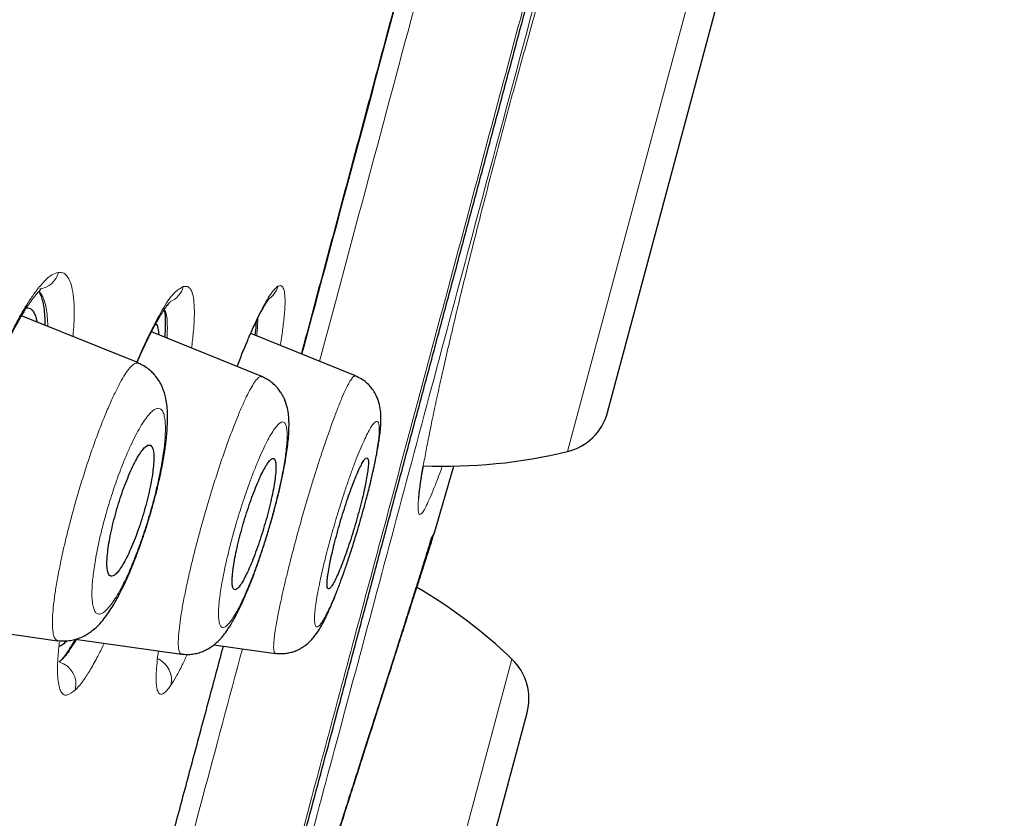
# Model space of a CAD drawing. Header units: millimetres. Extents: x 8 to 846, y 12 to 2113.
# Tile 501 of 515: x 821 to 834, y 1813 to 1824. Entities that reach past the tile are written whole.
import ezdxf

# ---------------------------------------------------------------- set-up
doc = ezdxf.new("R2010")
doc.units = ezdxf.units.MM

msp = doc.modelspace()

# ---------------------------------------------------------------- linework, layer by layer
at = {"color": 8, "linetype": 'Continuous', "lineweight": 0}
for p, q in [((830.586, 1825.481), (828.573, 1817.969)), ((823.19, 1815.333), (823.195, 1815.341)), ((827.841, 1815.236), (825.828, 1807.724))]:
    msp.add_line(p, q, dxfattribs=at)
at = {"color": 7, "linetype": 'Continuous', "lineweight": 30}
for p, q in [((829.1, 1818.483), (830.785, 1824.772)), ((822.922, 1819.135), (821.384, 1819.756)), ((824.548, 1818.957), (823.094, 1819.545)), ((825.779, 1818.966), (824.401, 1819.523)), ((826.824, 1816.915), (827.076, 1817.777)), ((820.173, 1815.714), (821.859, 1815.477)), ((822.091, 1815.496), (823.489, 1815.299)), ((823.914, 1815.424), (824.726, 1815.31)), ((826.355, 1808.238), (828.04, 1814.527))]:
    msp.add_line(p, q, dxfattribs=at)
at = {"color": 8, "linetype": 'Continuous', "lineweight": 0}
for centre, radius, start, end in [((821.587, 1820.401), 0.293, 277.4414, 345.4439), ((823.228, 1820.215), 0.295, 292.4403, 345.2188), ((824.474, 1820.219), 0.294, 301.3061, 345.1274), ((823.056, 1814.962), 0.303, 346.6266, 65.5784), ((821.793, 1814.903), 0.307, 345.9157, 72.9912)]:
    msp.add_arc(centre, radius, start, end, dxfattribs=at)
at = {"color": 7, "linetype": 'Continuous', "lineweight": 30}
for centre, radius, start, end in [((828.403, 1818.67), 0.721, 283.6334, 345), ((826.958, 1824.63), 6.854, 267.6315, 283.6334), ((823.111, 1810.275), 6.854, 46.3666, 59.5607), ((827.343, 1814.714), 0.721, 345, 46.3666)]:
    msp.add_arc(centre, radius, start, end, dxfattribs=at)
for points, knots in [([(806.523, 1781.597), (806.671, 1782.151), (806.969, 1783.26), (807.441, 1785.022), (807.932, 1786.854), (808.442, 1788.759), (808.97, 1790.73), (809.515, 1792.765), (810.076, 1794.859), (810.652, 1797.008), (811.242, 1799.21), (811.845, 1801.459), (812.46, 1803.753), (813.085, 1806.086), (813.719, 1808.454), (814.362, 1810.852), (815.012, 1813.277), (815.667, 1815.722), (816.327, 1818.185), (816.99, 1820.66), (817.655, 1823.142), (818.321, 1825.628), (818.987, 1828.113), (819.651, 1830.591), (820.312, 1833.058), (820.969, 1835.51), (821.621, 1837.942), (822.266, 1840.349), (822.903, 1842.727), (823.531, 1845.072), (824.149, 1847.379), (824.756, 1849.643), (825.35, 1851.861), (825.931, 1854.028), (826.497, 1856.141), (827.047, 1858.195), (827.581, 1860.187), (828.097, 1862.114), (828.595, 1863.97), (829.073, 1865.754), (829.53, 1867.459), (829.965, 1869.085), (830.379, 1870.628), (830.769, 1872.085), (831.136, 1873.455), (831.479, 1874.735), (831.797, 1875.922), (832.09, 1877.013), (832.356, 1878.006), (832.595, 1878.898), (832.807, 1879.689), (832.991, 1880.377), (833.148, 1880.962), (833.276, 1881.442), (833.377, 1881.819), (833.448, 1882.083), (833.487, 1882.229), (833.493, 1882.249), (833.494, 1882.254)], [0, 0, 0, 0, 0.018042, 0.036084, 0.054125, 0.072166, 0.090206, 0.108247, 0.126288, 0.144329, 0.162369, 0.180411, 0.198454, 0.216495, 0.234536, 0.252576, 0.270617, 0.288657, 0.306697, 0.324738, 0.342779, 0.360821, 0.378863, 0.396905, 0.414946, 0.432988, 0.451029, 0.46907, 0.487111, 0.505152, 0.523194, 0.541236, 0.559277, 0.577318, 0.595359, 0.6134, 0.631441, 0.649482, 0.667522, 0.685564, 0.703605, 0.721646, 0.739687, 0.757729, 0.775771, 0.793813, 0.811856, 0.829898, 0.847941, 0.865983, 0.884024, 0.902063, 0.920103, 0.938143, 0.956182, 0.974222, 0.992264, 1, 1, 1, 1]), ([(834.323, 1879.997), (834.321, 1879.991), (834.318, 1879.981), (834.295, 1879.894), (834.259, 1879.756), (834.207, 1879.561), (834.14, 1879.311), (834.059, 1879.007), (833.966, 1878.659), (833.862, 1878.274), (833.75, 1877.858), (833.627, 1877.398), (833.492, 1876.896), (833.346, 1876.351), (833.183, 1875.743), (833.002, 1875.068), (832.802, 1874.322), (832.589, 1873.528), (832.364, 1872.687), (832.126, 1871.799), (831.875, 1870.862), (831.618, 1869.906), (831.358, 1868.935), (831.096, 1867.956), (830.824, 1866.942), (830.544, 1865.894), (830.253, 1864.811), (829.945, 1863.661), (829.619, 1862.443), (829.274, 1861.154), (828.919, 1859.829), (828.555, 1858.469), (828.182, 1857.073), (827.798, 1855.639), (827.415, 1854.212), (827.036, 1852.798), (826.663, 1851.406), (826.284, 1849.994), (825.9, 1848.564), (825.512, 1847.115), (825.107, 1845.604), (824.686, 1844.032), (824.248, 1842.398), (823.806, 1840.745), (823.359, 1839.075), (822.907, 1837.387), (822.449, 1835.679), (822, 1834.004), (821.561, 1832.367), (821.135, 1830.775), (820.707, 1829.182), (820.28, 1827.587), (819.851, 1825.989), (819.41, 1824.343), (818.957, 1822.652), (818.492, 1820.915), (818.028, 1819.181), (817.564, 1817.448), (817.101, 1815.717), (816.638, 1813.99), (816.191, 1812.32), (815.759, 1810.712), (815.345, 1809.167), (814.935, 1807.638), (814.529, 1806.125), (814.128, 1804.628), (813.719, 1803.102), (813.303, 1801.549), (812.881, 1799.973), (812.465, 1798.42), (812.055, 1796.89), (811.651, 1795.381), (811.255, 1793.901), (810.877, 1792.492), (810.52, 1791.158), (810.18, 1789.893), (809.849, 1788.658), (809.526, 1787.454), (809.211, 1786.279), (808.895, 1785.101), (808.58, 1783.923), (808.266, 1782.75), (807.963, 1781.617), (807.67, 1780.524), (807.388, 1779.47), (807.118, 1778.46), (806.867, 1777.524), (806.635, 1776.661), (806.421, 1775.864), (806.219, 1775.109), (806.027, 1774.395), (805.847, 1773.722), (805.673, 1773.071), (805.506, 1772.447), (805.347, 1771.856), (805.203, 1771.317), (805.073, 1770.83), (804.956, 1770.395), (804.854, 1770.014), (804.769, 1769.696), (804.699, 1769.436), (804.644, 1769.23), (804.601, 1769.069), (804.57, 1768.955), (804.552, 1768.888), (804.55, 1768.879), (804.549, 1768.875)], [0, 0, 0, 0, 0.010049, 0.020092, 0.030139, 0.040198, 0.050281, 0.060395, 0.070493, 0.079701, 0.088876, 0.098025, 0.107154, 0.116271, 0.125383, 0.135467, 0.145515, 0.155536, 0.165541, 0.175538, 0.185536, 0.195595, 0.204811, 0.214007, 0.223192, 0.232373, 0.241556, 0.25075, 0.260749, 0.270734, 0.280716, 0.290705, 0.300709, 0.310738, 0.320848, 0.330098, 0.339316, 0.34851, 0.357688, 0.366857, 0.376027, 0.385997, 0.395957, 0.405919, 0.415892, 0.425888, 0.435918, 0.446015, 0.455251, 0.464458, 0.473647, 0.482824, 0.491999, 0.501182, 0.511156, 0.521127, 0.531108, 0.541108, 0.55114, 0.561215, 0.5713, 0.580505, 0.589683, 0.598841, 0.607987, 0.617131, 0.62628, 0.636271, 0.646263, 0.656267, 0.666292, 0.676349, 0.686449, 0.696503, 0.705673, 0.714826, 0.723968, 0.733107, 0.742251, 0.751406, 0.761395, 0.771392, 0.781406, 0.791447, 0.801525, 0.811649, 0.821711, 0.830884, 0.84004, 0.849185, 0.858328, 0.867474, 0.876632, 0.886667, 0.896688, 0.906703, 0.916722, 0.926755, 0.936809, 0.946838, 0.956005, 0.965164, 0.974323, 0.983488, 0.992666, 1, 1, 1, 1]), ([(823.261, 1806.031), (823.261, 1806.031), (823.261, 1806.03), (823.262, 1806.033), (823.263, 1806.039), (823.265, 1806.047), (823.267, 1806.055), (823.272, 1806.07), (823.278, 1806.095), (823.288, 1806.132), (823.299, 1806.171), (823.31, 1806.213), (823.322, 1806.259), (823.342, 1806.333), (823.371, 1806.442), (823.414, 1806.601), (823.463, 1806.782), (823.517, 1806.987), (823.581, 1807.224), (823.654, 1807.498), (823.738, 1807.811), (823.828, 1808.15), (823.926, 1808.516), (824.03, 1808.904), (824.14, 1809.315), (824.256, 1809.747), (824.379, 1810.203), (824.508, 1810.686), (824.644, 1811.193), (824.787, 1811.724), (824.934, 1812.274), (825.087, 1812.842), (825.243, 1813.425), (825.403, 1814.021), (825.566, 1814.629), (825.732, 1815.251), (825.903, 1815.891), (826.078, 1816.546), (826.257, 1817.215), (826.438, 1817.892), (826.621, 1818.577), (826.806, 1819.267), (826.992, 1819.959), (827.178, 1820.652), (827.365, 1821.348), (827.553, 1822.048), (827.741, 1822.752), (827.93, 1823.459), (828.119, 1824.164), (828.307, 1824.866), (828.493, 1825.56), (828.676, 1826.243), (828.856, 1826.914), (829.034, 1827.577), (829.21, 1828.233), (829.384, 1828.881), (829.556, 1829.521), (829.724, 1830.147), (829.888, 1830.759), (830.046, 1831.351), (830.199, 1831.923), (830.347, 1832.473), (830.489, 1833.005), (830.627, 1833.519), (830.76, 1834.015), (830.887, 1834.492), (831.009, 1834.947), (831.124, 1835.378), (831.232, 1835.78), (831.332, 1836.154), (831.425, 1836.499), (831.51, 1836.819), (831.587, 1837.103), (831.654, 1837.355), (831.713, 1837.575), (831.765, 1837.772), (831.812, 1837.945), (831.847, 1838.075), (831.873, 1838.174), (831.893, 1838.249), (831.911, 1838.315), (831.926, 1838.372), (831.938, 1838.416), (831.944, 1838.436), (831.941, 1838.432), (831.941, 1838.432)], [0, 0, 0, 0, 0.000022, 0.002957, 0.006172, 0.009322, 0.0124, 0.015407, 0.023304, 0.030652, 0.036746, 0.042429, 0.047977, 0.053461, 0.066505, 0.07924, 0.091921, 0.104613, 0.117335, 0.131621, 0.145917, 0.160209, 0.174462, 0.188657, 0.202596, 0.216552, 0.23054, 0.244587, 0.258899, 0.273165, 0.287408, 0.301642, 0.315871, 0.329846, 0.343831, 0.35783, 0.371852, 0.386126, 0.400358, 0.414564, 0.42877, 0.443001, 0.457024, 0.471067, 0.485106, 0.499102, 0.513306, 0.527534, 0.541781, 0.556037, 0.570297, 0.584304, 0.598306, 0.6123, 0.626281, 0.640499, 0.654734, 0.668984, 0.683241, 0.6975, 0.711505, 0.725507, 0.739497, 0.75347, 0.767682, 0.781942, 0.796237, 0.810536, 0.8248, 0.838759, 0.852708, 0.86666, 0.880632, 0.893372, 0.906135, 0.918892, 0.93164, 0.944371, 0.952352, 0.96069, 0.969471, 0.978707, 0.988374, 0.998102, 1, 1, 1, 1]), ([(825.071, 1819.252), (825.087, 1819.313), (825.175, 1819.641), (825.335, 1820.242), (825.552, 1821.05), (825.768, 1821.86), (825.987, 1822.675), (826.207, 1823.495), (826.427, 1824.318), (826.646, 1825.136), (826.806, 1825.729), (826.891, 1826.048), (826.905, 1826.099)], [0, 0, 0, 0, 0.027116, 0.145928, 0.264035, 0.381672, 0.499074, 0.619252, 0.738902, 0.858263, 0.977576, 1, 1, 1, 1]), ([(821.151, 1819.304), (821.163, 1819.332), (821.204, 1819.42), (821.261, 1819.534), (821.321, 1819.646), (821.366, 1819.726), (821.406, 1819.794), (821.441, 1819.848), (821.471, 1819.895), (821.497, 1819.933), (821.522, 1819.967), (821.547, 1820), (821.574, 1820.034), (821.601, 1820.065), (821.623, 1820.088), (821.636, 1820.103), (821.636, 1820.106), (821.636, 1820.108)], [0, 0, 0, 0, 0.055551, 0.176432, 0.253359, 0.32311, 0.385497, 0.440498, 0.488095, 0.534529, 0.576891, 0.625899, 0.681483, 0.746832, 0.82528, 0.916503, 1, 1, 1, 1]), ([(821.694, 1819.63), (821.694, 1819.64), (821.696, 1819.697), (821.691, 1819.785), (821.679, 1819.892), (821.656, 1819.986), (821.633, 1820.05), (821.613, 1820.069), (821.609, 1820.073)], [0, 0, 0, 0, 0.041992, 0.245459, 0.450541, 0.65901, 0.934417, 1, 1, 1, 1]), ([(822.905, 1819.141), (822.914, 1819.162), (822.95, 1819.247), (823.009, 1819.374), (823.079, 1819.519), (823.14, 1819.635), (823.194, 1819.729), (823.242, 1819.808), (823.284, 1819.87), (823.318, 1819.913), (823.337, 1819.935), (823.343, 1819.941), (823.34, 1819.941), (823.34, 1819.941)], [0, 0, 0, 0, 0.0449503, 0.183361, 0.3108301, 0.4273489, 0.5328814, 0.6305861, 0.7337073, 0.8435137, 0.907084, 0.9850155, 1, 1, 1, 1]), ([(824.222, 1819.089), (824.245, 1819.148), (824.293, 1819.271), (824.361, 1819.435), (824.427, 1819.584), (824.487, 1819.71), (824.541, 1819.815), (824.589, 1819.9), (824.621, 1819.951), (824.637, 1819.972), (824.633, 1819.97), (824.632, 1819.969)], [0, 0, 0, 0, 0.118638, 0.247596, 0.373811, 0.49718, 0.617574, 0.735324, 0.852701, 0.969989, 1, 1, 1, 1]), ([(821.449, 1819.861), (821.462, 1819.861), (821.49, 1819.86), (821.525, 1819.833), (821.555, 1819.786), (821.575, 1819.733), (821.583, 1819.689), (821.585, 1819.674)], [0, 0, 0, 0, 0.204597, 0.43329, 0.66047, 0.888283, 1, 1, 1, 1]), ([(823.273, 1819.473), (823.276, 1819.533), (823.285, 1819.679), (823.279, 1819.797), (823.262, 1819.83), (823.26, 1819.834)], [0, 0, 0, 0, 0.390474, 0.940381, 1, 1, 1, 1]), ([(823.151, 1819.652), (823.151, 1819.652), (823.164, 1819.643), (823.18, 1819.598), (823.188, 1819.535), (823.192, 1819.505)], [0, 0, 0, 0, 0.020545, 0.548385, 1, 1, 1, 1]), ([(824.459, 1819.499), (824.465, 1819.544), (824.474, 1819.615), (824.475, 1819.667), (824.476, 1819.685)], [0, 0, 0, 0, 0.6358344, 1, 1, 1, 1]), ([(821.86, 1815.48), (821.885, 1815.477), (821.934, 1815.472), (822.009, 1815.477), (822.08, 1815.491), (822.152, 1815.514), (822.219, 1815.546), (822.278, 1815.582), (822.339, 1815.628), (822.403, 1815.688), (822.471, 1815.766), (822.531, 1815.849), (822.583, 1815.93), (822.624, 1816), (822.656, 1816.059), (822.689, 1816.123), (822.727, 1816.199), (822.768, 1816.286), (822.81, 1816.382), (822.854, 1816.488), (822.901, 1816.608), (822.951, 1816.743), (823.002, 1816.894), (823.054, 1817.056), (823.102, 1817.221), (823.145, 1817.378), (823.18, 1817.521), (823.21, 1817.651), (823.233, 1817.767), (823.253, 1817.875), (823.269, 1817.974), (823.282, 1818.063), (823.291, 1818.137), (823.297, 1818.206), (823.303, 1818.286), (823.307, 1818.383), (823.306, 1818.486), (823.298, 1818.588), (823.283, 1818.677), (823.259, 1818.764), (823.228, 1818.839), (823.197, 1818.895), (823.171, 1818.933), (823.15, 1818.961), (823.117, 1818.999), (823.07, 1819.044), (823.003, 1819.093), (822.949, 1819.118), (822.92, 1819.132)], [0, 0, 0, 0, 0.01668, 0.033149, 0.04926, 0.06481, 0.083303, 0.099313, 0.11592, 0.143407, 0.172914, 0.203838, 0.231115, 0.249411, 0.264983, 0.282182, 0.302443, 0.325755, 0.34751, 0.371386, 0.397407, 0.425599, 0.455981, 0.488552, 0.521391, 0.55204, 0.580487, 0.606749, 0.630855, 0.652829, 0.676398, 0.696915, 0.714371, 0.729742, 0.74749, 0.773919, 0.804243, 0.833213, 0.860764, 0.880904, 0.902709, 0.92131, 0.928916, 0.936053, 0.946506, 0.960817, 0.978779, 1, 1, 1, 1]), ([(823.49, 1815.302), (823.514, 1815.3), (823.563, 1815.295), (823.635, 1815.3), (823.704, 1815.314), (823.77, 1815.336), (823.829, 1815.364), (823.902, 1815.408), (823.988, 1815.481), (824.068, 1815.579), (824.145, 1815.697), (824.209, 1815.813), (824.262, 1815.921), (824.299, 1816.001), (824.331, 1816.073), (824.361, 1816.144), (824.399, 1816.238), (824.448, 1816.364), (824.504, 1816.522), (824.563, 1816.697), (824.621, 1816.88), (824.676, 1817.068), (824.728, 1817.257), (824.774, 1817.439), (824.811, 1817.607), (824.841, 1817.756), (824.864, 1817.886), (824.882, 1818.002), (824.895, 1818.113), (824.904, 1818.227), (824.907, 1818.339), (824.902, 1818.44), (824.889, 1818.525), (824.871, 1818.591), (824.854, 1818.638), (824.838, 1818.676), (824.818, 1818.714), (824.793, 1818.755), (824.76, 1818.8), (824.718, 1818.845), (824.67, 1818.886), (824.612, 1818.925), (824.569, 1818.944), (824.546, 1818.955)], [0, 0, 0, 0, 0.015784, 0.0311998, 0.0460861, 0.0604119, 0.0748224, 0.0895002, 0.1198243, 0.1620131, 0.2025953, 0.2467691, 0.2730612, 0.2944594, 0.3110606, 0.3278223, 0.3480389, 0.3781794, 0.4129563, 0.4487065, 0.484965, 0.5216916, 0.5588466, 0.5961474, 0.6313549, 0.6640321, 0.6942192, 0.7219309, 0.7496771, 0.7800863, 0.8134596, 0.8460187, 0.8735486, 0.8891501, 0.9022769, 0.9130014, 0.9200244, 0.9301634, 0.9434114, 0.9553277, 0.968837, 0.9837929, 1, 1, 1, 1]), ([(824.726, 1815.312), (824.751, 1815.31), (824.8, 1815.305), (824.869, 1815.311), (824.931, 1815.323), (824.988, 1815.342), (825.038, 1815.364), (825.082, 1815.39), (825.132, 1815.424), (825.181, 1815.467), (825.228, 1815.519), (825.28, 1815.588), (825.33, 1815.669), (825.383, 1815.77), (825.43, 1815.871), (825.478, 1815.982), (825.528, 1816.106), (825.579, 1816.24), (825.632, 1816.386), (825.685, 1816.541), (825.742, 1816.717), (825.795, 1816.89), (825.843, 1817.051), (825.884, 1817.196), (825.928, 1817.358), (825.971, 1817.527), (826.009, 1817.69), (826.038, 1817.824), (826.059, 1817.93), (826.074, 1818.012), (826.086, 1818.083), (826.097, 1818.157), (826.107, 1818.242), (826.115, 1818.329), (826.117, 1818.419), (826.113, 1818.506), (826.097, 1818.591), (826.075, 1818.659), (826.052, 1818.712), (826.019, 1818.77), (825.975, 1818.827), (825.922, 1818.879), (825.856, 1818.928), (825.804, 1818.952), (825.778, 1818.964)], [0, 0, 0, 0, 0.014894, 0.028776, 0.041411, 0.052651, 0.065373, 0.07654, 0.087255, 0.10752, 0.127029, 0.146418, 0.184551, 0.219136, 0.251568, 0.283136, 0.314435, 0.349774, 0.379627, 0.412383, 0.448118, 0.486721, 0.51404, 0.54264, 0.571282, 0.610553, 0.645414, 0.675862, 0.701736, 0.723054, 0.740137, 0.759917, 0.785399, 0.814569, 0.842457, 0.869363, 0.898009, 0.908367, 0.920702, 0.936202, 0.94991, 0.965278, 0.982083, 1, 1, 1, 1]), ([(822.513, 1816.591), (822.511, 1816.568), (822.508, 1816.523), (822.508, 1816.456), (822.515, 1816.393), (822.531, 1816.346), (822.556, 1816.324), (822.589, 1816.326), (822.628, 1816.355), (822.671, 1816.406), (822.719, 1816.48), (822.769, 1816.572), (822.82, 1816.682), (822.871, 1816.804), (822.921, 1816.937), (822.968, 1817.078), (823.01, 1817.221), (823.048, 1817.365), (823.079, 1817.505), (823.103, 1817.637), (823.119, 1817.757), (823.127, 1817.861), (823.125, 1817.945), (823.114, 1818.007), (823.094, 1818.045), (823.066, 1818.058), (823.031, 1818.045), (822.991, 1818.008), (822.945, 1817.948), (822.896, 1817.867), (822.845, 1817.768), (822.794, 1817.653), (822.744, 1817.526), (822.695, 1817.39), (822.65, 1817.248), (822.609, 1817.104), (822.574, 1816.961), (822.545, 1816.825), (822.524, 1816.699), (822.516, 1816.627), (822.513, 1816.591)], [0, 0, 0, 0, 0.017774, 0.035548, 0.063134, 0.090722, 0.118279, 0.145837, 0.173055, 0.200273, 0.227001, 0.253728, 0.280023, 0.306316, 0.332413, 0.358508, 0.384728, 0.410948, 0.43757, 0.464194, 0.491329, 0.518466, 0.545988, 0.573512, 0.601116, 0.628721, 0.656072, 0.683423, 0.710309, 0.737193, 0.763604, 0.790014, 0.816138, 0.842261, 0.868406, 0.89455, 0.920919, 0.947288, 0.973643, 1, 1, 1, 1]), ([(824.164, 1816.374), (824.162, 1816.354), (824.158, 1816.313), (824.156, 1816.252), (824.159, 1816.197), (824.172, 1816.158), (824.192, 1816.145), (824.219, 1816.156), (824.253, 1816.192), (824.293, 1816.251), (824.336, 1816.331), (824.382, 1816.43), (824.43, 1816.545), (824.478, 1816.673), (824.525, 1816.81), (824.57, 1816.953), (824.612, 1817.098), (824.649, 1817.241), (824.681, 1817.378), (824.706, 1817.505), (824.723, 1817.619), (824.733, 1817.716), (824.734, 1817.792), (824.727, 1817.846), (824.711, 1817.875), (824.689, 1817.879), (824.658, 1817.858), (824.622, 1817.814), (824.581, 1817.746), (824.537, 1817.659), (824.49, 1817.553), (824.442, 1817.433), (824.394, 1817.302), (824.347, 1817.162), (824.303, 1817.018), (824.263, 1816.873), (824.228, 1816.732), (824.199, 1816.599), (824.177, 1816.477), (824.168, 1816.409), (824.164, 1816.374)], [0, 0, 0, 0, 0.017403, 0.034807, 0.062108, 0.08941, 0.116686, 0.143963, 0.171026, 0.19809, 0.22485, 0.251609, 0.278106, 0.304601, 0.330985, 0.357367, 0.383838, 0.410308, 0.437032, 0.463757, 0.490793, 0.51783, 0.545094, 0.57236, 0.599667, 0.626975, 0.654121, 0.681267, 0.708125, 0.734981, 0.761548, 0.788114, 0.814511, 0.840907, 0.867328, 0.893749, 0.920316, 0.946883, 0.973441, 1, 1, 1, 1]), ([(825.42, 1816.364), (825.417, 1816.345), (825.411, 1816.306), (825.406, 1816.249), (825.406, 1816.198), (825.413, 1816.164), (825.428, 1816.155), (825.449, 1816.17), (825.478, 1816.21), (825.512, 1816.272), (825.551, 1816.356), (825.593, 1816.458), (825.638, 1816.576), (825.683, 1816.707), (825.729, 1816.846), (825.773, 1816.99), (825.814, 1817.136), (825.852, 1817.278), (825.885, 1817.413), (825.912, 1817.538), (825.933, 1817.648), (825.946, 1817.741), (825.952, 1817.813), (825.95, 1817.862), (825.939, 1817.887), (825.922, 1817.887), (825.897, 1817.862), (825.867, 1817.814), (825.831, 1817.743), (825.791, 1817.652), (825.747, 1817.543), (825.702, 1817.42), (825.657, 1817.286), (825.611, 1817.145), (825.568, 1816.999), (825.528, 1816.855), (825.492, 1816.715), (825.461, 1816.583), (825.436, 1816.463), (825.425, 1816.397), (825.42, 1816.364)], [0, 0, 0, 0, 0.017099, 0.034199, 0.061285, 0.088371, 0.115455, 0.14254, 0.169518, 0.196495, 0.22331, 0.250125, 0.276792, 0.303459, 0.330055, 0.356651, 0.383286, 0.409921, 0.436687, 0.463453, 0.490387, 0.517321, 0.544384, 0.571449, 0.598546, 0.625643, 0.652663, 0.679683, 0.706552, 0.733419, 0.760127, 0.786833, 0.813441, 0.840047, 0.866658, 0.893269, 0.919954, 0.946639, 0.973319, 1, 1, 1, 1]), ([(826.612, 1817.347), (826.612, 1817.35), (826.614, 1817.36), (826.617, 1817.395), (826.625, 1817.46), (826.637, 1817.552), (826.653, 1817.657), (826.667, 1817.741), (826.673, 1817.776)], [0, 0, 0, 0, 0.073207, 0.254431, 0.444322, 0.642821, 0.849803, 1, 1, 1, 1]), ([(823.639, 1806.959), (823.64, 1806.962), (823.642, 1806.968), (823.658, 1807.017), (823.683, 1807.095), (823.718, 1807.203), (823.761, 1807.339), (823.814, 1807.503), (823.875, 1807.694), (823.944, 1807.91), (824.021, 1808.151), (824.105, 1808.414), (824.197, 1808.701), (824.295, 1809.008), (824.399, 1809.334), (824.509, 1809.676), (824.623, 1810.032), (824.74, 1810.399), (824.861, 1810.776), (824.983, 1811.159), (825.107, 1811.546), (825.231, 1811.934), (825.355, 1812.323), (825.479, 1812.709), (825.601, 1813.092), (825.722, 1813.468), (825.839, 1813.834), (825.953, 1814.19), (826.062, 1814.533), (826.167, 1814.86), (826.266, 1815.169), (826.358, 1815.458), (826.443, 1815.724), (826.521, 1815.966), (826.59, 1816.183), (826.651, 1816.374), (826.704, 1816.538), (826.747, 1816.673), (826.781, 1816.78), (826.806, 1816.857), (826.821, 1816.906), (826.823, 1816.912), (826.824, 1816.915)], [0, 0, 0, 0, 0.025051, 0.050193, 0.075344, 0.100315, 0.125386, 0.150375, 0.175282, 0.200297, 0.225218, 0.25004, 0.274836, 0.29981, 0.32489, 0.349845, 0.374924, 0.399993, 0.424951, 0.45003, 0.474998, 0.4998, 0.52461, 0.549534, 0.574552, 0.599459, 0.624462, 0.649525, 0.674497, 0.699644, 0.724771, 0.749808, 0.774848, 0.799952, 0.825066, 0.85001, 0.875039, 0.900035, 0.924957, 0.95002, 0.97504, 1, 1, 1, 1]), ([(826.775, 1816.818), (826.786, 1816.833), (826.806, 1816.863), (826.818, 1816.898), (826.824, 1816.915)], [0, 0, 0, 0, 0.513474, 1, 1, 1, 1]), ([(823.657, 1807.075), (823.658, 1807.075), (823.659, 1807.074), (823.67, 1807.101), (823.686, 1807.146), (823.708, 1807.209), (823.736, 1807.291), (823.77, 1807.392), (823.81, 1807.514), (823.852, 1807.642), (823.895, 1807.774), (823.937, 1807.905), (823.979, 1808.034), (824.019, 1808.158), (824.058, 1808.282), (824.099, 1808.409), (824.141, 1808.542), (824.186, 1808.681), (824.248, 1808.875), (824.33, 1809.131), (824.435, 1809.459), (824.545, 1809.805), (824.661, 1810.165), (824.779, 1810.536), (824.901, 1810.916), (825.024, 1811.302), (825.149, 1811.692), (825.274, 1812.083), (825.399, 1812.473), (825.523, 1812.86), (825.644, 1813.239), (825.762, 1813.607), (825.874, 1813.956), (825.978, 1814.283), (826.06, 1814.539), (826.122, 1814.732), (826.166, 1814.871), (826.211, 1815.011), (826.258, 1815.159), (826.31, 1815.32), (826.364, 1815.491), (826.42, 1815.668), (826.473, 1815.836), (826.522, 1815.991), (826.567, 1816.133), (826.61, 1816.269), (826.65, 1816.398), (826.687, 1816.516), (826.719, 1816.619), (826.745, 1816.706), (826.764, 1816.771), (826.775, 1816.811), (826.775, 1816.814), (826.775, 1816.815)], [0, 0, 0, 0, 0.014914, 0.036299, 0.056722, 0.076191, 0.094711, 0.116529, 0.136869, 0.15573, 0.173111, 0.189011, 0.20343, 0.216368, 0.22848, 0.240667, 0.252936, 0.265285, 0.277715, 0.302821, 0.328261, 0.353985, 0.379749, 0.405508, 0.431248, 0.456962, 0.482647, 0.50831, 0.533957, 0.559603, 0.58526, 0.610742, 0.635476, 0.65942, 0.682577, 0.693864, 0.704955, 0.716078, 0.728619, 0.742821, 0.75869, 0.776166, 0.795228, 0.81162, 0.829024, 0.847441, 0.866872, 0.887316, 0.908776, 0.931256, 0.954764, 0.979314, 1, 1, 1, 1]), ([(821.883, 1815.197), (821.918, 1815.234), (821.981, 1815.3), (822.059, 1815.436), (822.093, 1815.495)], [0, 0, 0, 0, 0.560825, 1, 1, 1, 1]), ([(821.976, 1815.477), (821.969, 1815.468), (821.939, 1815.433), (821.909, 1815.409), (821.889, 1815.407), (821.885, 1815.407)], [0, 0, 0, 0, 0.1977344, 0.838374, 1, 1, 1, 1]), ([(822.489, 1809.62), (822.516, 1809.722), (822.596, 1810.021), (822.737, 1810.546), (822.911, 1811.193), (823.092, 1811.866), (823.277, 1812.555), (823.465, 1813.258), (823.657, 1813.974), (823.849, 1814.689), (823.979, 1815.172), (824.041, 1815.406)], [0, 0, 0, 0, 0.061246, 0.179852, 0.298954, 0.418794, 0.538649, 0.655698, 0.772796, 0.890153, 1, 1, 1, 1])]:
    msp.add_open_spline(points, degree=3, knots=knots, dxfattribs=at)
at = {"color": 8, "linetype": 'Continuous', "lineweight": 0}
for points, knots in [([(823.193, 1805.909), (823.197, 1805.925), (823.205, 1805.955), (823.271, 1806.198), (823.374, 1806.583), (823.518, 1807.121), (823.701, 1807.806), (823.921, 1808.629), (824.178, 1809.585), (824.467, 1810.662), (824.785, 1811.851), (825.131, 1813.14), (825.499, 1814.515), (825.887, 1815.964), (826.292, 1817.476), (826.71, 1819.036), (827.138, 1820.63), (827.569, 1822.242), (828.001, 1823.852), (828.427, 1825.443), (828.845, 1827.003), (829.251, 1828.518), (829.641, 1829.973), (830.01, 1831.351), (830.356, 1832.64), (830.674, 1833.828), (830.962, 1834.906), (831.218, 1835.863), (831.44, 1836.688), (831.624, 1837.374), (831.768, 1837.915), (831.872, 1838.301), (831.938, 1838.547), (831.946, 1838.578), (831.95, 1838.593)], [0, 0, 0, 0, 0.0310639, 0.062067, 0.0933557, 0.1247041, 0.1558105, 0.1870197, 0.2183995, 0.2496273, 0.2807871, 0.3120592, 0.343336, 0.3745151, 0.4057057, 0.4370308, 0.468425, 0.499833, 0.5311921, 0.5624933, 0.5937711, 0.6250549, 0.6563604, 0.6876635, 0.7189157, 0.7500585, 0.7812448, 0.8126208, 0.8438771, 0.8749653, 0.9062748, 0.9376278, 0.9687729, 1, 1, 1, 1]), ([(831.897, 1837.903), (831.89, 1837.878), (831.877, 1837.828), (831.766, 1837.415), (831.59, 1836.756), (831.347, 1835.852), (831.041, 1834.709), (830.678, 1833.354), (830.265, 1831.812), (829.806, 1830.096), (829.308, 1828.236), (828.784, 1826.282), (828.244, 1824.269), (827.698, 1822.233), (827.153, 1820.197), (826.614, 1818.183), (826.091, 1816.226), (825.591, 1814.365), (825.13, 1812.648), (824.717, 1811.107), (824.355, 1809.755), (824.05, 1808.614), (823.806, 1807.703), (823.626, 1807.033), (823.512, 1806.61), (823.499, 1806.559), (823.492, 1806.534)], [0, 0, 0, 0, 0.041665, 0.08298, 0.124657, 0.166493, 0.207975, 0.249828, 0.291276, 0.332752, 0.374982, 0.417062, 0.458412, 0.49976, 0.541061, 0.582414, 0.624548, 0.666735, 0.708203, 0.749679, 0.791159, 0.832559, 0.874599, 0.916735, 0.958292, 1, 1, 1, 1]), ([(827.738, 1822.267), (827.774, 1822.4), (827.845, 1822.665), (827.954, 1823.059), (828.062, 1823.448), (828.169, 1823.828), (828.275, 1824.197), (828.38, 1824.554), (828.481, 1824.896), (828.58, 1825.222), (828.674, 1825.529), (828.765, 1825.814), (828.85, 1826.076), (828.93, 1826.314), (829.004, 1826.527), (829.072, 1826.714), (829.133, 1826.874), (829.188, 1827.005), (829.235, 1827.108), (829.274, 1827.18), (829.305, 1827.222), (829.328, 1827.232), (829.342, 1827.209), (829.348, 1827.156), (829.346, 1827.072), (829.335, 1826.958), (829.315, 1826.814), (829.29, 1826.654), (829.267, 1826.529), (829.257, 1826.471)], [0, 0, 0, 0, 0.037345, 0.074827, 0.112322, 0.149547, 0.186923, 0.224175, 0.261306, 0.298599, 0.335749, 0.372756, 0.409719, 0.44695, 0.484339, 0.52154, 0.558931, 0.5963, 0.633507, 0.670896, 0.708117, 0.745094, 0.782078, 0.819234, 0.856532, 0.893663, 0.930937, 0.968301, 1, 1, 1, 1]), ([(825.076, 1819.25), (825.221, 1819.79), (825.526, 1820.927), (825.999, 1822.689), (826.467, 1824.44), (826.769, 1825.569), (826.91, 1826.098)], [0, 0, 0, 0, 0.238175, 0.501833, 0.766578, 1, 1, 1, 1]), ([(827.158, 1826.063), (827.063, 1825.709), (826.758, 1824.572), (826.23, 1822.599), (825.703, 1820.634), (825.4, 1819.503), (825.307, 1819.157)], [0, 0, 0, 0, 0.15579, 0.501333, 0.847527, 1, 1, 1, 1]), ([(826.925, 1817.78), (826.91, 1817.737), (826.871, 1817.629), (826.817, 1817.489), (826.762, 1817.358), (826.716, 1817.257), (826.677, 1817.186), (826.646, 1817.145), (826.623, 1817.136), (826.609, 1817.159), (826.603, 1817.213), (826.606, 1817.299), (826.618, 1817.414), (826.637, 1817.558), (826.664, 1817.729), (826.7, 1817.928), (826.743, 1818.152), (826.793, 1818.4), (826.851, 1818.672), (826.916, 1818.966), (826.988, 1819.281), (827.066, 1819.614), (827.149, 1819.962), (827.238, 1820.325), (827.331, 1820.699), (827.428, 1821.082), (827.529, 1821.474), (827.632, 1821.87), (827.703, 1822.135), (827.738, 1822.267)], [0, 0, 0, 0, 0.025724, 0.063333, 0.100829, 0.138196, 0.175725, 0.213106, 0.250326, 0.287515, 0.324967, 0.362584, 0.400015, 0.437627, 0.475237, 0.512671, 0.550292, 0.587749, 0.624953, 0.662177, 0.69956, 0.737082, 0.774436, 0.811929, 0.849522, 0.886979, 0.924708, 0.962419, 1, 1, 1, 1]), ([(821.144, 1819.311), (821.164, 1819.354), (821.216, 1819.469), (821.3, 1819.635), (821.395, 1819.808), (821.487, 1819.958), (821.585, 1820.099), (821.687, 1820.218), (821.787, 1820.304), (821.843, 1820.32), (821.871, 1820.328)], [0, 0, 0, 0, 0.069747, 0.185411, 0.30068, 0.416796, 0.534974, 0.690797, 0.844892, 1, 1, 1, 1]), ([(821.871, 1820.328), (821.895, 1820.327), (821.942, 1820.325), (821.997, 1820.268), (822.038, 1820.173), (822.066, 1820.038), (822.079, 1819.866), (822.078, 1819.681), (822.067, 1819.541), (822.062, 1819.482)], [0, 0, 0, 0, 0.148261, 0.296367, 0.446615, 0.596398, 0.74443, 0.893006, 1, 1, 1, 1]), ([(824.758, 1820.144), (824.773, 1820.149), (824.802, 1820.161), (824.832, 1820.127), (824.85, 1820.056), (824.856, 1819.947), (824.849, 1819.803), (824.829, 1819.621), (824.808, 1819.474), (824.791, 1819.379), (824.789, 1819.366)], [0, 0, 0, 0, 0.13942, 0.278635, 0.419718, 0.559734, 0.698508, 0.838104, 0.97733, 1, 1, 1, 1]), ([(821.729, 1819.616), (821.729, 1819.628), (821.729, 1819.687), (821.721, 1819.777), (821.704, 1819.885), (821.68, 1819.972), (821.65, 1820.039), (821.626, 1820.066), (821.614, 1820.079)], [0, 0, 0, 0, 0.046709, 0.243394, 0.439909, 0.636344, 0.832746, 1, 1, 1, 1]), ([(822.901, 1819.143), (822.904, 1819.153), (822.972, 1819.319), (823.095, 1819.577), (823.26, 1819.884), (823.403, 1820.081), (823.476, 1820.12), (823.513, 1820.14)], [0, 0, 0, 0, 0.015397, 0.266947, 0.507645, 0.748367, 1, 1, 1, 1]), ([(823.513, 1820.14), (823.533, 1820.143), (823.572, 1820.148), (823.614, 1820.106), (823.644, 1820.025), (823.659, 1819.903), (823.66, 1819.739), (823.649, 1819.55), (823.631, 1819.401), (823.623, 1819.331)], [0, 0, 0, 0, 0.149478, 0.29415, 0.436211, 0.577978, 0.721786, 0.869876, 1, 1, 1, 1]), ([(824.221, 1819.09), (824.248, 1819.16), (824.303, 1819.303), (824.383, 1819.494), (824.461, 1819.668), (824.533, 1819.818), (824.601, 1819.943), (824.661, 1820.04), (824.714, 1820.11), (824.743, 1820.132), (824.758, 1820.144)], [0, 0, 0, 0, 0.119494, 0.243961, 0.368964, 0.495902, 0.623061, 0.748533, 0.873712, 1, 1, 1, 1]), ([(823.3, 1819.462), (823.302, 1819.522), (823.307, 1819.669), (823.293, 1819.793), (823.27, 1819.832), (823.265, 1819.84)], [0, 0, 0, 0, 0.354819, 0.862523, 1, 1, 1, 1]), ([(824.48, 1819.491), (824.484, 1819.537), (824.493, 1819.626), (824.493, 1819.69), (824.493, 1819.721)], [0, 0, 0, 0, 0.5175007, 1, 1, 1, 1]), ([(821.86, 1815.482), (821.851, 1815.485), (821.83, 1815.49), (821.809, 1815.533), (821.794, 1815.605), (821.789, 1815.708), (821.794, 1815.839), (821.81, 1815.995), (821.835, 1816.173), (821.87, 1816.37), (821.91, 1816.566), (821.952, 1816.754), (821.994, 1816.929), (822.041, 1817.107), (822.096, 1817.308), (822.161, 1817.529), (822.235, 1817.765), (822.311, 1817.992), (822.389, 1818.206), (822.466, 1818.405), (822.542, 1818.585), (822.615, 1818.745), (822.685, 1818.881), (822.749, 1818.991), (822.807, 1819.071), (822.857, 1819.119), (822.895, 1819.139), (822.912, 1819.131), (822.919, 1819.128)], [0, 0, 0, 0, 0.032023, 0.07302, 0.113945, 0.154829, 0.195794, 0.236864, 0.278001, 0.319153, 0.360296, 0.391177, 0.42208, 0.453012, 0.483965, 0.525199, 0.566306, 0.607182, 0.647817, 0.688621, 0.729648, 0.770787, 0.811895, 0.85285, 0.893617, 0.934472, 0.975481, 1, 1, 1, 1]), ([(823.49, 1815.305), (823.484, 1815.307), (823.468, 1815.31), (823.454, 1815.35), (823.446, 1815.42), (823.448, 1815.52), (823.46, 1815.648), (823.481, 1815.802), (823.512, 1815.979), (823.551, 1816.175), (823.594, 1816.369), (823.638, 1816.556), (823.682, 1816.729), (823.729, 1816.907), (823.785, 1817.107), (823.849, 1817.327), (823.921, 1817.563), (823.995, 1817.791), (824.069, 1818.007), (824.142, 1818.207), (824.213, 1818.39), (824.281, 1818.552), (824.344, 1818.691), (824.402, 1818.803), (824.453, 1818.887), (824.496, 1818.938), (824.527, 1818.96), (824.54, 1818.953), (824.545, 1818.951)], [0, 0, 0, 0, 0.0294688, 0.070646, 0.1117554, 0.1528108, 0.1939074, 0.2351, 0.2763645, 0.3176507, 0.3589201, 0.3898756, 0.4208428, 0.451833, 0.4828491, 0.5241878, 0.5654303, 0.6064699, 0.6472447, 0.6881204, 0.7292569, 0.7705447, 0.8118375, 0.8529967, 0.8939438, 0.9349205, 0.9760642, 1, 1, 1, 1]), ([(825.346, 1817.977), (825.37, 1818.046), (825.416, 1818.184), (825.483, 1818.371), (825.546, 1818.537), (825.603, 1818.68), (825.655, 1818.795), (825.699, 1818.881), (825.736, 1818.938), (825.762, 1818.966), (825.773, 1818.962), (825.777, 1818.961)], [0, 0, 0, 0, 0.116302, 0.232463, 0.348221, 0.463356, 0.57837, 0.694202, 0.810608, 0.927176, 1, 1, 1, 1]), ([(823.274, 1818.143), (823.276, 1818.182), (823.28, 1818.262), (823.276, 1818.359), (823.265, 1818.438), (823.246, 1818.495), (823.219, 1818.53), (823.185, 1818.541), (823.145, 1818.53), (823.098, 1818.496), (823.047, 1818.44), (822.991, 1818.363), (822.931, 1818.267), (822.87, 1818.151), (822.807, 1818.019), (822.743, 1817.872), (822.686, 1817.725), (822.634, 1817.585), (822.59, 1817.455), (822.547, 1817.323), (822.503, 1817.174), (822.458, 1817.01), (822.415, 1816.834), (822.382, 1816.678), (822.356, 1816.543), (822.338, 1816.427), (822.324, 1816.32), (822.314, 1816.211), (822.309, 1816.105), (822.313, 1816.006), (822.324, 1815.928), (822.343, 1815.871), (822.37, 1815.836), (822.404, 1815.824), (822.445, 1815.836), (822.491, 1815.87), (822.543, 1815.927), (822.599, 1816.003), (822.658, 1816.1), (822.72, 1816.216), (822.783, 1816.348), (822.846, 1816.496), (822.904, 1816.643), (822.955, 1816.783), (823, 1816.913), (823.042, 1817.045), (823.086, 1817.193), (823.131, 1817.357), (823.174, 1817.533), (823.207, 1817.689), (823.233, 1817.823), (823.251, 1817.938), (823.265, 1818.046), (823.271, 1818.111), (823.274, 1818.143)], [0, 0, 0, 0, 0.020756, 0.041697, 0.062521, 0.083571, 0.10428, 0.124999, 0.145814, 0.166544, 0.187523, 0.208546, 0.22925, 0.249991, 0.270704, 0.291421, 0.312498, 0.328146, 0.343726, 0.359445, 0.374953, 0.3957, 0.416636, 0.437441, 0.453286, 0.468883, 0.484391, 0.499974, 0.52077, 0.541547, 0.562657, 0.583469, 0.604381, 0.625109, 0.645874, 0.666815, 0.687612, 0.708762, 0.729479, 0.750126, 0.770951, 0.791679, 0.812666, 0.828504, 0.84409, 0.859588, 0.875164, 0.895818, 0.916786, 0.937655, 0.953231, 0.968829, 0.984537, 1, 1, 1, 1]), ([(824.867, 1817.977), (824.871, 1818.016), (824.879, 1818.095), (824.882, 1818.19), (824.878, 1818.266), (824.866, 1818.321), (824.847, 1818.354), (824.82, 1818.362), (824.787, 1818.348), (824.748, 1818.311), (824.703, 1818.252), (824.654, 1818.173), (824.601, 1818.074), (824.545, 1817.956), (824.487, 1817.821), (824.428, 1817.672), (824.373, 1817.524), (824.324, 1817.384), (824.281, 1817.254), (824.24, 1817.122), (824.196, 1816.975), (824.151, 1816.813), (824.107, 1816.638), (824.071, 1816.483), (824.043, 1816.349), (824.021, 1816.235), (824.004, 1816.129), (823.989, 1816.021), (823.979, 1815.916), (823.976, 1815.82), (823.981, 1815.744), (823.992, 1815.688), (824.012, 1815.655), (824.038, 1815.647), (824.071, 1815.661), (824.11, 1815.698), (824.155, 1815.757), (824.204, 1815.836), (824.257, 1815.936), (824.313, 1816.054), (824.371, 1816.188), (824.43, 1816.337), (824.485, 1816.484), (824.534, 1816.625), (824.577, 1816.755), (824.618, 1816.887), (824.662, 1817.034), (824.707, 1817.197), (824.751, 1817.372), (824.787, 1817.527), (824.816, 1817.662), (824.837, 1817.776), (824.855, 1817.882), (824.863, 1817.945), (824.867, 1817.977)], [0, 0, 0, 0, 0.020777, 0.041517, 0.062571, 0.083589, 0.104286, 0.125021, 0.145805, 0.166518, 0.187501, 0.208483, 0.229173, 0.249932, 0.270596, 0.291559, 0.312399, 0.328307, 0.343911, 0.359369, 0.374848, 0.395635, 0.416346, 0.437343, 0.453172, 0.468762, 0.484272, 0.499862, 0.520673, 0.541444, 0.562529, 0.583579, 0.604271, 0.624967, 0.645781, 0.6665, 0.687467, 0.708543, 0.729251, 0.749957, 0.770754, 0.791474, 0.812469, 0.828285, 0.843861, 0.859359, 0.87494, 0.895581, 0.916577, 0.937416, 0.953319, 0.968943, 0.984449, 1, 1, 1, 1]), ([(825.709, 1817.648), (825.69, 1817.595), (825.653, 1817.488), (825.597, 1817.317), (825.547, 1817.155), (825.503, 1817.006), (825.465, 1816.873), (825.429, 1816.741), (825.392, 1816.599), (825.354, 1816.447), (825.319, 1816.291), (825.29, 1816.146), (825.266, 1816.016), (825.25, 1815.904), (825.241, 1815.812), (825.24, 1815.741), (825.246, 1815.692), (825.259, 1815.663), (825.278, 1815.657), (825.305, 1815.675), (825.337, 1815.716), (825.375, 1815.779), (825.418, 1815.864), (825.466, 1815.968), (825.517, 1816.089), (825.571, 1816.226), (825.626, 1816.377), (825.681, 1816.539), (825.737, 1816.71), (825.788, 1816.872), (825.832, 1817.021), (825.87, 1817.155), (825.906, 1817.286), (825.943, 1817.429), (825.98, 1817.58), (826.016, 1817.736), (826.045, 1817.881), (826.069, 1818.011), (826.085, 1818.123), (826.094, 1818.215), (826.095, 1818.286), (826.089, 1818.336), (826.076, 1818.364), (826.057, 1818.37), (826.031, 1818.352), (825.998, 1818.311), (825.96, 1818.248), (825.917, 1818.163), (825.869, 1818.059), (825.818, 1817.937), (825.764, 1817.801), (825.727, 1817.699), (825.709, 1817.648)], [0, 0, 0, 0, 0.020821, 0.041582, 0.06264, 0.078443, 0.094018, 0.109523, 0.125117, 0.145819, 0.166526, 0.187598, 0.208613, 0.229288, 0.249997, 0.270666, 0.291646, 0.312449, 0.333567, 0.354265, 0.37491, 0.395725, 0.416444, 0.437415, 0.458448, 0.479159, 0.499918, 0.520746, 0.541507, 0.562564, 0.578454, 0.594061, 0.609543, 0.625063, 0.645835, 0.666548, 0.687556, 0.70852, 0.729212, 0.750004, 0.770692, 0.791398, 0.812472, 0.833502, 0.854183, 0.874884, 0.895566, 0.916549, 0.93735, 0.958554, 0.979312, 1, 1, 1, 1]), ([(824.727, 1815.316), (824.723, 1815.316), (824.712, 1815.315), (824.703, 1815.349), (824.702, 1815.415), (824.71, 1815.512), (824.728, 1815.637), (824.754, 1815.786), (824.785, 1815.943), (824.82, 1816.101), (824.855, 1816.252), (824.894, 1816.413), (824.941, 1816.599), (824.997, 1816.813), (825.063, 1817.051), (825.126, 1817.271), (825.185, 1817.47), (825.239, 1817.645), (825.293, 1817.815), (825.329, 1817.923), (825.346, 1817.977)], [0, 0, 0, 0, 0.03794, 0.101657, 0.165281, 0.229338, 0.293694, 0.358115, 0.422354, 0.470311, 0.518067, 0.565923, 0.613943, 0.678163, 0.742525, 0.806912, 0.855193, 0.903458, 0.951717, 1, 1, 1, 1]), ([(821.883, 1815.197), (821.921, 1815.234), (821.988, 1815.3), (822.07, 1815.434), (822.106, 1815.494)], [0, 0, 0, 0, 0.5587557, 1, 1, 1, 1]), ([(822.091, 1814.828), (822.051, 1814.798), (821.973, 1814.739), (821.896, 1814.791), (821.858, 1814.959), (821.854, 1815.193), (821.876, 1815.399), (821.884, 1815.478)], [0, 0, 0, 0, 0.222041, 0.433547, 0.643965, 0.862862, 1, 1, 1, 1]), ([(822.471, 1815.442), (822.465, 1815.43), (822.424, 1815.34), (822.352, 1815.203), (822.257, 1815.038), (822.169, 1814.91), (822.118, 1814.856), (822.091, 1814.828)], [0, 0, 0, 0, 0.0389926, 0.2762013, 0.5128724, 0.7528953, 1, 1, 1, 1]), ([(824.293, 1815.371), (824.116, 1814.712), (823.745, 1813.325), (823.234, 1811.421), (822.886, 1810.12), (822.736, 1809.561), (822.726, 1809.524)], [0, 0, 0, 0, 0.304297, 0.640961, 0.976304, 1, 1, 1, 1]), ([(823.35, 1814.892), (823.332, 1814.867), (823.295, 1814.816), (823.251, 1814.778), (823.214, 1814.767), (823.186, 1814.788), (823.166, 1814.836), (823.156, 1814.913), (823.155, 1815.017), (823.164, 1815.15), (823.174, 1815.259), (823.185, 1815.331), (823.187, 1815.342)], [0, 0, 0, 0, 0.109628, 0.217924, 0.326113, 0.435418, 0.545004, 0.653369, 0.761677, 0.871096, 0.98032, 1, 1, 1, 1]), ([(823.564, 1815.297), (823.543, 1815.249), (823.492, 1815.138), (823.419, 1815), (823.373, 1814.928), (823.35, 1814.892)], [0, 0, 0, 0, 0.271519, 0.634619, 1, 1, 1, 1])]:
    msp.add_open_spline(points, degree=3, knots=knots, dxfattribs=at)

doc.saveas('drawing.dxf')
